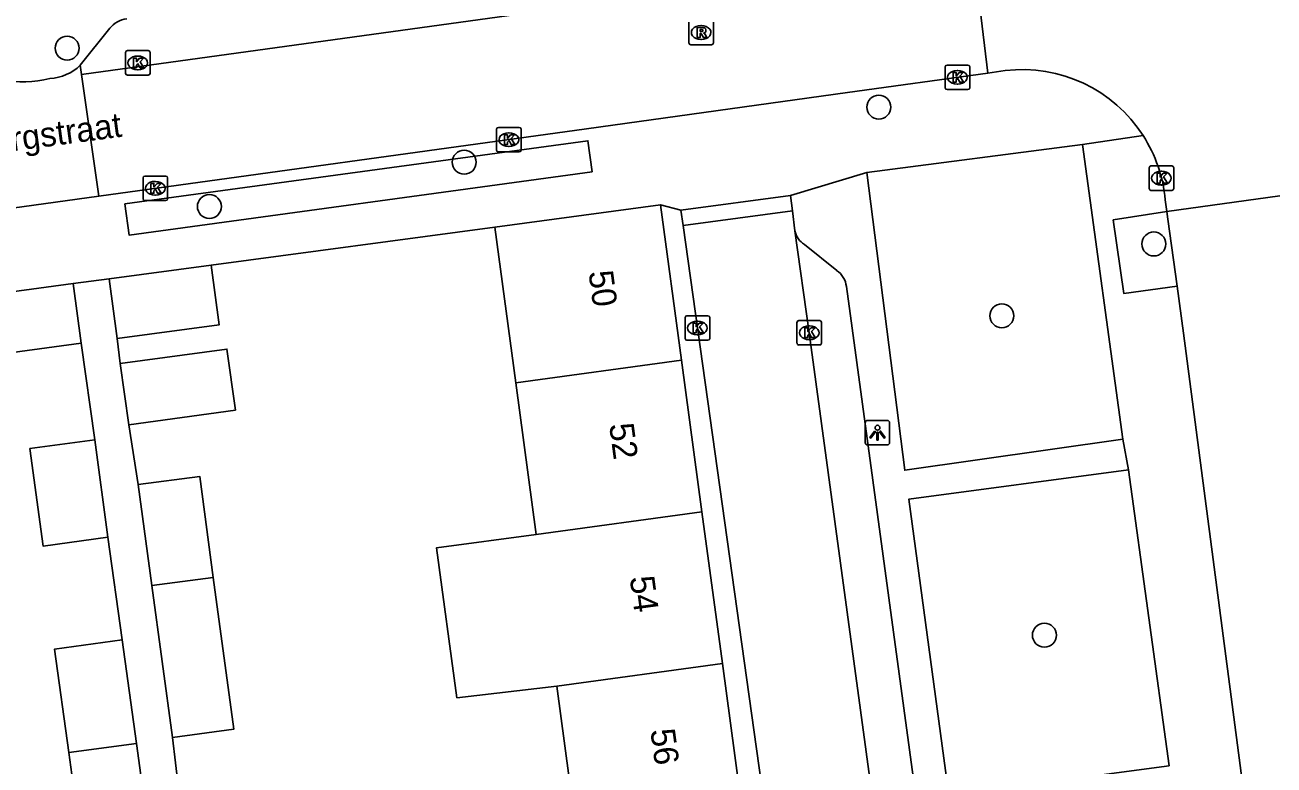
# Model space of a CAD drawing. Extents: x 159053 to 160041, y 380450 to 381422.
# Drawn here: x 159645.7 to 159696.7, y 380960 to 380990.2 of the extents above; entities that cross this region are included whole.
import ezdxf

# ---------------------------------------------------------------- set-up
doc = ezdxf.new("R2010")
doc.units = 0
for name, color, linetype in [('IMGEO_Boom', 7, 'Continuous'), ('IMGEO_Kolk', 7, 'Continuous'), ('IMGEO_Lichtpunt', 7, 'Continuous'), ('IMGEO_Muur', 7, 'Continuous'), ('IMGEO_Openbare_ruimte_label', 7, 'Continuous'), ('IMGEO_Pand', 7, 'Continuous'), ('IMGEO_Pand_nummerreeks', 7, 'Continuous'), ('IMGEO_Rijbaan_lokaal_open', 7, 'Continuous'), ('IMGEO_Rioolput', 7, 'Continuous'), ('IMGEO_Voetpad_op_trap', 7, 'Continuous'), ('IMGEO_Voetpad_open', 7, 'Continuous')]:
    doc.layers.add(name, color=color, linetype=linetype)

msp = doc.modelspace()

# ---------------------------------------------------------------- linework, layer by layer
at = {"layer": 'IMGEO_Boom'}
for centre in [(159647.453, 380989.206), (159680.574, 380986.801), (159663.658, 380984.553), (159653.259, 380982.744), (159691.795, 380981.219), (159685.594, 380978.289), (159687.33, 380965.259)]:
    msp.add_circle(centre, 0.489, dxfattribs=at)
at = {"layer": 'IMGEO_Kolk'}
for p, q in [((159649.837, 380988.178), (159649.837, 380989.03)), ((159649.912, 380989.104), (159650.764, 380989.104)), ((159650.838, 380989.03), (159650.838, 380988.178)), ((159650.325, 380988.884), (159650.35, 380988.884)), ((159683.356, 380988.517), (159684.208, 380988.517)), ((159650.764, 380988.104), (159649.912, 380988.104)), ((159650.348, 380988.324), (159650.323, 380988.324)), ((159683.281, 380987.591), (159683.281, 380988.443)), ((159683.769, 380988.297), (159683.794, 380988.297)), ((159684.282, 380988.443), (159684.282, 380987.591)), ((159684.208, 380987.517), (159683.356, 380987.517)), ((159683.792, 380987.737), (159683.767, 380987.737)), ((159665.052, 380985.975), (159665.904, 380985.975)), ((159664.977, 380985.049), (159664.977, 380985.901)), ((159665.465, 380985.755), (159665.49, 380985.755)), ((159665.978, 380985.901), (159665.978, 380985.049)), ((159665.904, 380984.975), (159665.052, 380984.975)), ((159665.488, 380985.195), (159665.463, 380985.195)), ((159691.679, 380984.404), (159692.531, 380984.404)), ((159650.551, 380983.064), (159650.551, 380983.916)), ((159650.626, 380983.99), (159651.478, 380983.99)), ((159651.552, 380983.916), (159651.552, 380983.064)), ((159691.604, 380983.478), (159691.604, 380984.33)), ((159692.092, 380984.184), (159692.117, 380984.184)), ((159692.605, 380984.33), (159692.605, 380983.478)), ((159651.039, 380983.77), (159651.064, 380983.77)), ((159692.531, 380983.404), (159691.679, 380983.404)), ((159692.115, 380983.624), (159692.09, 380983.624)), ((159651.478, 380982.99), (159650.626, 380982.99)), ((159651.062, 380983.21), (159651.037, 380983.21)), ((159672.746, 380978.29), (159673.598, 380978.29)), ((159672.671, 380977.364), (159672.671, 380978.216)), ((159673.159, 380978.07), (159673.184, 380978.07)), ((159673.672, 380978.216), (159673.672, 380977.364)), ((159677.235, 380977.172), (159677.235, 380978.024)), ((159677.31, 380978.098), (159678.162, 380978.098)), ((159677.723, 380977.878), (159677.748, 380977.878)), ((159678.236, 380978.024), (159678.236, 380977.172)), ((159673.598, 380977.29), (159672.746, 380977.29)), ((159673.182, 380977.51), (159673.157, 380977.51)), ((159677.746, 380977.318), (159677.721, 380977.318)), ((159678.162, 380977.098), (159677.31, 380977.098))]:
    msp.add_line(p, q, dxfattribs=at)
for points in [[(159649.837, 380988.178), (159649.837, 380989.03)], [(159649.912, 380989.104), (159650.764, 380989.104)], [(159650.838, 380989.03), (159650.838, 380988.178)], [(159650.158, 380988.804), (159650.281, 380988.804), (159650.281, 380988.653), (159650.411, 380988.804), (159650.575, 380988.804), (159650.429, 380988.653), (159650.582, 380988.404), (159650.43, 380988.404), (159650.345, 380988.568), (159650.281, 380988.501), (159650.281, 380988.404), (159650.158, 380988.404), (159650.158, 380988.804)], [(159683.356, 380988.517), (159684.208, 380988.517)], [(159650.764, 380988.104), (159649.912, 380988.104)], [(159683.281, 380987.591), (159683.281, 380988.443)], [(159683.602, 380988.217), (159683.725, 380988.217), (159683.725, 380988.066), (159683.855, 380988.217), (159684.019, 380988.217), (159683.873, 380988.066), (159684.026, 380987.817), (159683.874, 380987.817), (159683.789, 380987.981), (159683.725, 380987.914), (159683.725, 380987.817), (159683.602, 380987.817), (159683.602, 380988.217)], [(159684.282, 380988.443), (159684.282, 380987.591)], [(159684.208, 380987.517), (159683.356, 380987.517)], [(159665.052, 380985.975), (159665.904, 380985.975)], [(159664.977, 380985.049), (159664.977, 380985.901)], [(159665.298, 380985.675), (159665.421, 380985.675), (159665.421, 380985.524), (159665.551, 380985.675), (159665.715, 380985.675), (159665.569, 380985.524), (159665.722, 380985.275), (159665.57, 380985.275), (159665.485, 380985.439), (159665.421, 380985.372), (159665.421, 380985.275), (159665.298, 380985.275), (159665.298, 380985.675)], [(159665.978, 380985.901), (159665.978, 380985.049)], [(159665.904, 380984.975), (159665.052, 380984.975)], [(159691.679, 380984.404), (159692.531, 380984.404)], [(159650.551, 380983.064), (159650.551, 380983.916)], [(159650.626, 380983.99), (159651.478, 380983.99)], [(159651.552, 380983.916), (159651.552, 380983.064)], [(159691.604, 380983.478), (159691.604, 380984.33)], [(159691.925, 380984.104), (159692.048, 380984.104), (159692.048, 380983.953), (159692.178, 380984.104), (159692.342, 380984.104), (159692.196, 380983.953), (159692.349, 380983.704), (159692.197, 380983.704), (159692.112, 380983.868), (159692.048, 380983.801), (159692.048, 380983.704), (159691.925, 380983.704), (159691.925, 380984.104)], [(159692.605, 380984.33), (159692.605, 380983.478)], [(159650.872, 380983.69), (159650.995, 380983.69), (159650.995, 380983.539), (159651.125, 380983.69), (159651.289, 380983.69), (159651.143, 380983.539), (159651.296, 380983.29), (159651.144, 380983.29), (159651.059, 380983.454), (159650.995, 380983.387), (159650.995, 380983.29), (159650.872, 380983.29), (159650.872, 380983.69)], [(159692.531, 380983.404), (159691.679, 380983.404)], [(159651.478, 380982.99), (159650.626, 380982.99)], [(159672.746, 380978.29), (159673.598, 380978.29)], [(159672.671, 380977.364), (159672.671, 380978.216)], [(159672.992, 380977.99), (159673.115, 380977.99), (159673.115, 380977.839), (159673.245, 380977.99), (159673.409, 380977.99), (159673.263, 380977.839), (159673.416, 380977.59), (159673.264, 380977.59), (159673.179, 380977.754), (159673.115, 380977.687), (159673.115, 380977.59), (159672.992, 380977.59), (159672.992, 380977.99)], [(159673.672, 380978.216), (159673.672, 380977.364)], [(159677.235, 380977.172), (159677.235, 380978.024)], [(159677.31, 380978.098), (159678.162, 380978.098)], [(159677.556, 380977.798), (159677.679, 380977.798), (159677.679, 380977.647), (159677.809, 380977.798), (159677.973, 380977.798), (159677.827, 380977.647), (159677.98, 380977.398), (159677.828, 380977.398), (159677.743, 380977.562), (159677.679, 380977.495), (159677.679, 380977.398), (159677.556, 380977.398), (159677.556, 380977.798)], [(159678.236, 380978.024), (159678.236, 380977.172)], [(159673.598, 380977.29), (159672.746, 380977.29)], [(159678.162, 380977.098), (159677.31, 380977.098)]]:
    msp.add_lwpolyline(points, dxfattribs=at)
for centre, start, end in [((159649.914, 380989.028), 91.552, 178.448), ((159649.914, 380989.028), 91.552, 178.448), ((159650.762, 380989.028), 1.552, 88.448), ((159650.762, 380989.028), 1.552, 88.448), ((159683.358, 380988.441), 91.552, 178.448), ((159683.358, 380988.441), 91.552, 178.448), ((159684.206, 380988.441), 1.552, 88.448), ((159684.206, 380988.441), 1.552, 88.448), ((159649.914, 380988.18), 181.552, 268.448), ((159649.914, 380988.18), 181.552, 268.448), ((159650.762, 380988.18), 271.552, 358.448), ((159650.762, 380988.18), 271.552, 358.448), ((159683.358, 380987.593), 181.552, 268.448), ((159683.358, 380987.593), 181.552, 268.448), ((159684.206, 380987.593), 271.552, 358.448), ((159684.206, 380987.593), 271.552, 358.448), ((159665.054, 380985.899), 91.552, 178.448), ((159665.054, 380985.899), 91.552, 178.448), ((159665.902, 380985.899), 1.552, 88.448), ((159665.902, 380985.899), 1.552, 88.448), ((159665.054, 380985.051), 181.552, 268.448), ((159665.054, 380985.051), 181.552, 268.448), ((159665.902, 380985.051), 271.552, 358.448), ((159665.902, 380985.051), 271.552, 358.448), ((159691.681, 380984.328), 91.552, 178.448), ((159691.681, 380984.328), 91.552, 178.448), ((159692.529, 380984.328), 1.552, 88.448), ((159692.529, 380984.328), 1.552, 88.448), ((159650.628, 380983.914), 91.552, 178.448), ((159650.628, 380983.914), 91.552, 178.448), ((159651.476, 380983.914), 1.552, 88.448), ((159651.476, 380983.914), 1.552, 88.448), ((159691.681, 380983.48), 181.552, 268.448), ((159691.681, 380983.48), 181.552, 268.448), ((159692.529, 380983.48), 271.552, 358.448), ((159692.529, 380983.48), 271.552, 358.448), ((159650.628, 380983.066), 181.552, 268.448), ((159650.628, 380983.066), 181.552, 268.448), ((159651.476, 380983.066), 271.552, 358.448), ((159651.476, 380983.066), 271.552, 358.448), ((159672.748, 380978.214), 91.552, 178.448), ((159672.748, 380978.214), 91.552, 178.448), ((159673.596, 380978.214), 1.552, 88.448), ((159673.596, 380978.214), 1.552, 88.448), ((159677.312, 380978.022), 91.552, 178.448), ((159677.312, 380978.022), 91.552, 178.448), ((159678.16, 380978.022), 1.552, 88.448), ((159678.16, 380978.022), 1.552, 88.448), ((159672.748, 380977.366), 181.552, 268.448), ((159672.748, 380977.366), 181.552, 268.448), ((159673.596, 380977.366), 271.552, 358.448), ((159673.596, 380977.366), 271.552, 358.448), ((159677.312, 380977.174), 181.552, 268.448), ((159677.312, 380977.174), 181.552, 268.448), ((159678.16, 380977.174), 271.552, 358.448), ((159678.16, 380977.174), 271.552, 358.448)]:
    msp.add_arc(centre, 0.0765, start, end, dxfattribs=at)
for centre, major_axis, ratio, start_param, end_param in [((159650.324, 380988.604), (-0.387, 0.002), 0.722429, 4.712389, 7.853982), ((159650.349, 380988.604), (-0.39, 0.002), 0.717154, 1.570796, 4.712389), ((159683.768, 380988.017), (-0.387, 0.002), 0.722429, 4.712389, 7.853982), ((159683.793, 380988.017), (-0.39, 0.002), 0.717154, 1.570796, 4.712389), ((159665.464, 380985.475), (-0.387, 0.002), 0.722429, 4.712389, 7.853982), ((159665.489, 380985.475), (-0.39, 0.002), 0.717154, 1.570796, 4.712389), ((159692.091, 380983.904), (-0.387, 0.002), 0.722429, 4.712389, 7.853982), ((159692.116, 380983.904), (-0.39, 0.002), 0.717154, 1.570796, 4.712389), ((159651.038, 380983.49), (-0.387, 0.002), 0.722429, 4.712389, 7.853982), ((159651.063, 380983.49), (-0.39, 0.002), 0.717154, 1.570796, 4.712389), ((159673.158, 380977.79), (-0.387, 0.002), 0.722429, 4.712389, 7.853982), ((159673.183, 380977.79), (-0.39, 0.002), 0.717154, 1.570796, 4.712389), ((159677.722, 380977.598), (-0.387, 0.002), 0.722429, 4.712389, 7.853982), ((159677.747, 380977.598), (-0.39, 0.002), 0.717154, 1.570796, 4.712389)]:
    msp.add_ellipse(centre, major_axis=major_axis, ratio=ratio, start_param=start_param, end_param=end_param, dxfattribs=at)
at = {"layer": 'IMGEO_Lichtpunt'}
for p, q in [((159680.019, 380973.925), (159680.019, 380973.118)), ((159680.019, 380973.925), (159680.019, 380973.118)), ((159680.921, 380974.02), (159680.113, 380974.02)), ((159680.921, 380974.02), (159680.113, 380974.02)), ((159681.015, 380973.118), (159681.015, 380973.925)), ((159681.015, 380973.118), (159681.015, 380973.925)), ((159680.113, 380973.024), (159680.921, 380973.024)), ((159680.113, 380973.024), (159680.921, 380973.024))]:
    msp.add_line(p, q, dxfattribs=at)
for points in [[(159680.393, 380973.589), (159680.432, 380973.561), (159680.244, 380973.299), (159680.206, 380973.326), (159680.393, 380973.589)], [(159680.495, 380973.541), (159680.542, 380973.541), (159680.542, 380973.219), (159680.495, 380973.219), (159680.495, 380973.541)], [(159680.605, 380973.561), (159680.643, 380973.588), (159680.83, 380973.326), (159680.791, 380973.298), (159680.605, 380973.561)]]:
    msp.add_lwpolyline(points, dxfattribs=at)
msp.add_circle((159680.518, 380973.723), 0.0994, dxfattribs=at)
for centre, start, end in [((159680.113, 380973.925), 90, 180), ((159680.113, 380973.925), 90, 180), ((159680.921, 380973.925), 0, 90), ((159680.921, 380973.925), 0, 90), ((159680.113, 380973.118), 180, 270), ((159680.113, 380973.118), 180, 270), ((159680.921, 380973.118), 270, 0), ((159680.921, 380973.118), 270, 360)]:
    msp.add_arc(centre, 0.0946, start, end, dxfattribs=at)
at = {"layer": 'IMGEO_Muur'}
msp.add_lwpolyline([(159653.334, 380980.357), (159664.907, 380981.903)], dxfattribs=at)
at = {"layer": 'IMGEO_Pand'}
for points in [[(159664.907, 380981.903), (159671.666, 380982.815)], [(159671.666, 380982.815), (159672.522, 380976.476)], [(159664.907, 380981.903), (159665.763, 380975.561)], [(159649.167, 380979.794), (159653.334, 380980.357)], [(159653.334, 380980.357), (159653.663, 380977.921), (159649.497, 380977.357)], [(159643.779, 380979.075), (159647.702, 380979.605)], [(159647.702, 380979.605), (159648.031, 380977.168)], [(159649.497, 380977.357), (159649.167, 380979.794)], [(159643.779, 380979.075), (159644.108, 380976.638), (159648.031, 380977.168)], [(159649.966, 380973.846), (159654.319, 380974.442), (159653.977, 380976.934), (159649.625, 380976.339)], [(159649.625, 380976.339), (159649.966, 380973.846)], [(159665.763, 380975.561), (159672.522, 380976.476)], [(159672.522, 380976.476), (159673.357, 380970.288)], [(159665.763, 380975.561), (159666.598, 380969.374)], [(159648.581, 380973.227), (159645.935, 380972.87), (159646.472, 380968.896), (159649.117, 380969.253)], [(159648.581, 380973.227), (159649.117, 380969.253)], [(159653.42, 380967.619), (159652.864, 380971.739), (159650.358, 380971.401)], [(159650.914, 380967.282), (159650.358, 380971.401)], [(159673.357, 380970.288), (159666.598, 380969.374)], [(159673.357, 380970.288), (159674.192, 380964.1)], [(159666.598, 380969.374), (159662.531, 380968.824), (159663.358, 380962.709), (159667.434, 380963.185)], [(159653.42, 380967.619), (159650.914, 380967.282)], [(159651.75, 380961.087), (159654.256, 380961.425), (159653.42, 380967.619)], [(159650.914, 380967.282), (159651.75, 380961.087)], [(159647.522, 380960.473), (159646.94, 380964.694), (159649.697, 380965.073)], [(159649.697, 380965.073), (159650.279, 380960.846)], [(159674.192, 380964.1), (159667.434, 380963.185)], [(159674.192, 380964.1), (159675.027, 380957.913)], [(159667.434, 380963.185), (159668.269, 380956.998)], [(159650.279, 380960.846), (159647.522, 380960.473)], [(159647.522, 380960.473), (159648.057, 380956.584), (159650.814, 380956.964)], [(159650.279, 380960.846), (159650.814, 380956.964)]]:
    msp.add_lwpolyline(points, dxfattribs=at)
at = {"layer": 'IMGEO_Rijbaan_lokaal_open'}
for points in [[(159648.044, 380988.138), (159684.422, 380993.158)], [(159684.422, 380993.158), (159685.022, 380988.188)], [(159648.044, 380988.138), (159647.992, 380988.506)], [(159648.745, 380983.173), (159648.044, 380988.138)], [(159685.022, 380988.188), (159679.29, 380987.399), (159668.641, 380985.91), (159648.745, 380983.173)], [(159685.732, 380988.293), (159685.022, 380988.188)], [(159648.745, 380983.173), (159631.442, 380980.776)], [(159692.329, 380982.539), (159692.262, 380983.018)], [(159692.329, 380982.539), (159696.938, 380983.189)], [(159672.584, 380981.977), (159677.053, 380982.568)], [(159677.053, 380982.568), (159677.151, 380981.754)], [(159692.329, 380982.539), (159692.37, 380982.235), (159692.744, 380979.492)], [(159678.776, 380937.824), (159672.584, 380981.977)], [(159677.151, 380981.754), (159677.735, 380977.597), (159681.107, 380952.812), (159681.69, 380948.346), (159681.843, 380947.503), (159682.08, 380946.704)], [(159696.149, 380953.714), (159695.462, 380958.803), (159693.004, 380977.58), (159692.744, 380979.492)]]:
    msp.add_lwpolyline(points, dxfattribs=at)
for centre, radius, start, end in [((159645.591, 380992.701), 4.869, 190.9556, 283.8131), ((159646.671, 380989.87), 1.899, 272.504, 314.0829), ((159686.426, 380982.472), 5.862, 32.6889, 96.8001), ((159686.424, 380982.473), 5.864, 5.3304, 32.6642)]:
    msp.add_arc(centre, radius, start, end, dxfattribs=at)
at = {"layer": 'IMGEO_Rioolput'}
for p, q in [((159672.824, 380989.418), (159672.824, 380990.27)), ((159673.312, 380990.124), (159673.337, 380990.124)), ((159673.825, 380990.27), (159673.825, 380989.418)), ((159673.335, 380989.564), (159673.31, 380989.564)), ((159673.751, 380989.344), (159672.899, 380989.344))]:
    msp.add_line(p, q, dxfattribs=at)
for points in [[(159672.824, 380989.418), (159672.824, 380990.27)], [(159673.413, 380990.042), (159673.161, 380990.044), (159673.161, 380989.644)], [(159673.825, 380990.27), (159673.825, 380989.418)], [(159673.161, 380989.644), (159673.285, 380989.644), (159673.285, 380989.806), (159673.296, 380989.806)], [(159673.339, 380989.963), (159673.285, 380989.963), (159673.285, 380989.882)], [(159673.285, 380989.882), (159673.337, 380989.882)], [(159673.343, 380989.777), (159673.414, 380989.644), (159673.554, 380989.644), (159673.489, 380989.77)], [(159673.751, 380989.344), (159672.899, 380989.344)]]:
    msp.add_lwpolyline(points, dxfattribs=at)
for centre, radius, start, end in [((159673.412, 380989.932), 0.109, 350.3612, 89.416), ((159673.295, 380989.753), 0.0533, 26.0293, 88.6989), ((159673.321, 380990.071), 0.19, 274.7715, 282.9687), ((159673.345, 380989.867), 0.0964, 77.0061, 93.1865), ((159673.359, 380989.924), 0.0378, 276.6634, 79.6772), ((159673.41, 380989.932), 0.112, 277.5842, 350.9817), ((159673.394, 380989.717), 0.108, 29.5134, 73.7905), ((159672.901, 380989.42), 0.0765, 181.552, 268.448), ((159672.901, 380989.42), 0.0765, 181.552, 268.448), ((159673.749, 380989.42), 0.0765, 271.552, 358.448), ((159673.749, 380989.42), 0.0765, 271.552, 358.448)]:
    msp.add_arc(centre, radius, start, end, dxfattribs=at)
for centre, major_axis, ratio, start_param, end_param in [((159673.311, 380989.844), (-0.387, 0.002), 0.722429, 4.712389, 7.853982), ((159673.336, 380989.844), (-0.39, 0.002), 0.717154, 1.570796, 4.712389)]:
    msp.add_ellipse(centre, major_axis=major_axis, ratio=ratio, start_param=start_param, end_param=end_param, dxfattribs=at)
at = {"layer": 'IMGEO_Voetpad_op_trap'}
for points in [[(159647.992, 380988.506), (159649.198, 380990.016)], [(159668.878, 380984.155), (159668.704, 380985.431), (159649.812, 380982.854), (159649.986, 380981.578), (159668.878, 380984.155)], [(159688.89, 380985.283), (159691.36, 380985.638)], [(159680.088, 380984.138), (159688.89, 380985.283)], [(159688.89, 380985.283), (159690.535, 380973.259)], [(159676.976, 380983.199), (159680.088, 380984.138)], [(159690.535, 380973.259), (159681.634, 380971.988), (159680.088, 380984.138)], [(159671.666, 380982.815), (159672.495, 380982.592)], [(159692.744, 380979.492), (159690.573, 380979.192), (159690.138, 380982.201), (159692.329, 380982.539)], [(159653.334, 380980.357), (159664.907, 380981.903)], [(159677.537, 380981.196), (159678.854, 380980.138)], [(159679.251, 380979.488), (159683.321, 380949.577)], [(159690.767, 380972), (159690.535, 380973.259)], [(159692.427, 380959.935), (159683.435, 380958.733), (159681.795, 380970.803), (159690.767, 380972)], [(159690.767, 380972), (159692.427, 380959.935)]]:
    msp.add_lwpolyline(points, dxfattribs=at)
for centre, radius, start, end in [((159650.005, 380989.378), 1.029, 96.5313, 141.6625), ((159677.987, 380981.92), 0.852, 191.2089, 238.1387), ((159678.359, 380979.389), 0.897, 6.3063, 56.5243)]:
    msp.add_arc(centre, radius, start, end, dxfattribs=at)
at = {"layer": 'IMGEO_Voetpad_open'}
for points in [[(159672.495, 380982.592), (159676.976, 380983.199)], [(159676.976, 380983.199), (159677.053, 380982.568)], [(159672.584, 380981.977), (159672.495, 380982.592)], [(159649.167, 380979.794), (159647.702, 380979.605)], [(159649.625, 380976.339), (159649.497, 380977.357)], [(159648.031, 380977.168), (159648.581, 380973.227)], [(159650.358, 380971.401), (159649.966, 380973.846)], [(159649.117, 380969.253), (159649.697, 380965.073)], [(159652.001, 380959.025), (159651.75, 380961.087)]]:
    msp.add_lwpolyline(points, dxfattribs=at)

# ---------------------------------------------------------------- texts
at = {"layer": 'IMGEO_Openbare_ruimte_label'}
msp.add_text('van Blankenburgstraat', height=1, rotation=7.6439, dxfattribs=at).set_placement((159636.464, 380983.821))
at = {"layer": 'IMGEO_Pand_nummerreeks'}
for s, rotation, p in [('50', 277.6868, (159668.726, 380980.077)), ('52', 277.6868, (159669.567, 380973.852)), ('54', 277.6889, (159670.408, 380967.618)), ('56', 277.6868, (159671.249, 380961.387))]:
    msp.add_text(s, height=1, rotation=rotation, dxfattribs=at).set_placement(p)

doc.saveas('drawing.dxf')
